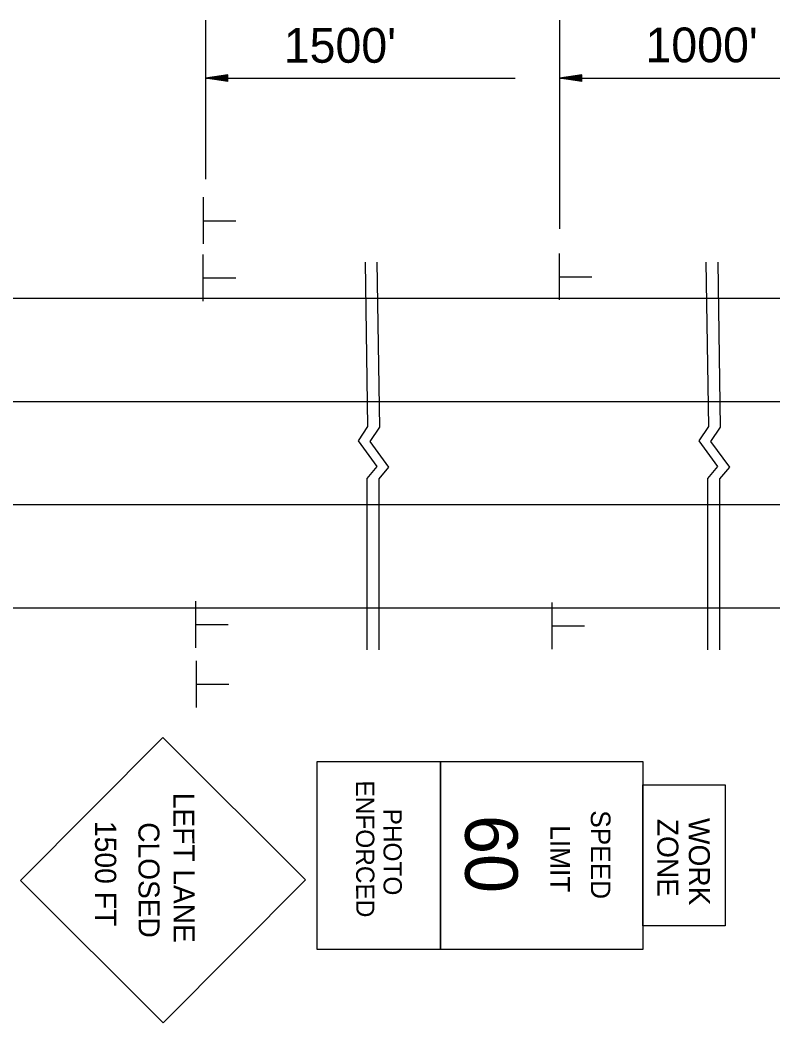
# Model space of a CAD drawing. Extents: x -100 to 745, y -1581 to -107.
# Drawn here: x 239.82 to 252.51, y -417.21 to -400.3 of the extents above; entities that cross this region are included whole.
import ezdxf

# ---------------------------------------------------------------- set-up
doc = ezdxf.new("R2010")
doc.units = 0
doc.layers.add('Default', color=7, linetype='Continuous')

msp = doc.modelspace()

# ---------------------------------------------------------------- linework, layer by layer
at = {"layer": 'Default'}
for p, q in [((242.945, -400.299), (242.945, -402.984)), ((248.914, -400.299), (248.914, -403.82)), ((243.32, -401.222), (242.945, -401.278)), ((243.32, -401.335), (243.32, -401.222)), ((249.289, -401.222), (248.914, -401.278)), ((249.289, -401.335), (249.289, -401.222)), ((242.945, -401.278), (248.164, -401.278)), ((243.32, -401.335), (242.945, -401.278)), ((243.32, -401.232), (243.007, -401.278)), ((243.32, -401.325), (243.007, -401.278)), ((243.32, -401.241), (243.072, -401.278)), ((243.32, -401.316), (243.072, -401.278)), ((243.32, -401.25), (243.134, -401.278)), ((243.32, -401.306), (243.134, -401.278)), ((243.32, -401.26), (243.198, -401.278)), ((243.32, -401.297), (243.198, -401.278)), ((243.32, -401.27), (243.261, -401.278)), ((243.32, -401.287), (243.261, -401.278)), ((248.914, -401.278), (254.133, -401.278)), ((249.289, -401.335), (248.914, -401.278)), ((249.289, -401.232), (248.977, -401.278)), ((249.289, -401.325), (248.977, -401.278)), ((249.289, -401.241), (249.041, -401.278)), ((249.289, -401.316), (249.041, -401.278)), ((249.289, -401.25), (249.104, -401.278)), ((249.289, -401.306), (249.104, -401.278)), ((249.289, -401.26), (249.167, -401.278)), ((249.289, -401.297), (249.167, -401.278)), ((249.289, -401.27), (249.23, -401.278)), ((249.289, -401.287), (249.23, -401.278)), ((242.908, -404.071), (242.908, -403.288)), ((242.92, -403.682), (243.454, -403.682)), ((242.906, -405.036), (242.906, -404.254)), ((248.914, -405.015), (248.914, -404.233)), ((242.918, -404.647), (243.452, -404.647)), ((248.925, -404.626), (249.459, -404.626)), ((236.66, -404.99), (245.32, -404.99)), ((245.32, -404.99), (261.312, -404.99)), ((236.66, -406.729), (245.32, -406.729)), ((245.32, -406.729), (261.312, -406.729)), ((236.66, -408.467), (245.32, -408.467)), ((245.32, -408.467), (261.312, -408.467)), ((242.78, -410.881), (242.78, -410.099)), ((248.788, -410.903), (248.788, -410.12)), ((236.66, -410.206), (246.238, -410.206)), ((245.32, -410.206), (261.312, -410.206)), ((242.792, -410.492), (243.326, -410.492)), ((248.799, -410.514), (249.333, -410.514)), ((242.789, -411.887), (242.789, -411.104)), ((242.8, -411.498), (243.335, -411.498)), ((239.822, -414.806), (242.223, -412.396)), ((244.631, -414.797), (242.223, -412.396)), ((242.232, -417.207), (239.822, -414.806)), ((242.232, -417.207), (244.631, -414.797))]:
    msp.add_line(p, q, dxfattribs=at)
for points in [[(245.635, -404.379), (245.677, -407.152), (245.515, -407.394), (245.831, -407.827), (245.664, -408.027), (245.664, -410.917)], [(245.834, -404.379), (245.877, -407.161), (245.714, -407.402), (246.031, -407.835), (245.864, -408.035), (245.864, -410.917)], [(251.381, -404.379), (251.423, -407.152), (251.26, -407.394), (251.577, -407.827), (251.41, -408.027), (251.41, -410.917)], [(251.58, -404.379), (251.623, -407.161), (251.46, -407.402), (251.777, -407.835), (251.61, -408.035), (251.61, -410.917)]]:
    msp.add_lwpolyline(points, dxfattribs=at)
for points in [[(246.908, -415.968), (244.827, -415.968), (244.827, -412.797), (246.908, -412.797)], [(250.32, -415.968), (246.908, -415.968), (246.908, -412.797), (250.32, -412.797)], [(251.707, -415.572), (250.32, -415.572), (250.32, -413.194), (251.707, -413.194)]]:
    msp.add_lwpolyline(points, close=True, dxfattribs=at)

# ---------------------------------------------------------------- texts
for s, p in [("1500'", (244.263, -401.019)), ("1000'", (250.362, -401.011))]:
    msp.add_text(s, height=0.5862, dxfattribs=at).set_placement(p)
for s, height, rotation, p in [('ENFORCED', 0.3076, 270.0872, (245.481, -413.12)), ('LEFT LANE', 0.3544, 270.1004, (242.402, -413.328)), ('PHOTO', 0.3076, 270.0872, (245.944, -413.594)), ('SPEED', 0.3303, 270, (249.441, -413.622)), ('1500 FT', 0.3567, 270.0006, (241.081, -413.801)), ('CLOSED', 0.3543, 270.1003, (241.812, -413.824)), ('60', 0.8852, 270, (247.322, -413.701)), ('ZONE', 0.3544, 270.1004, (250.561, -413.767)), ('WORK', 0.3544, 270.1004, (251.092, -413.752)), ('LIMIT', 0.3303, 270, (248.759, -413.876))]:
    msp.add_text(s, height=height, rotation=rotation, dxfattribs=at).set_placement(p)

doc.saveas('drawing.dxf')
